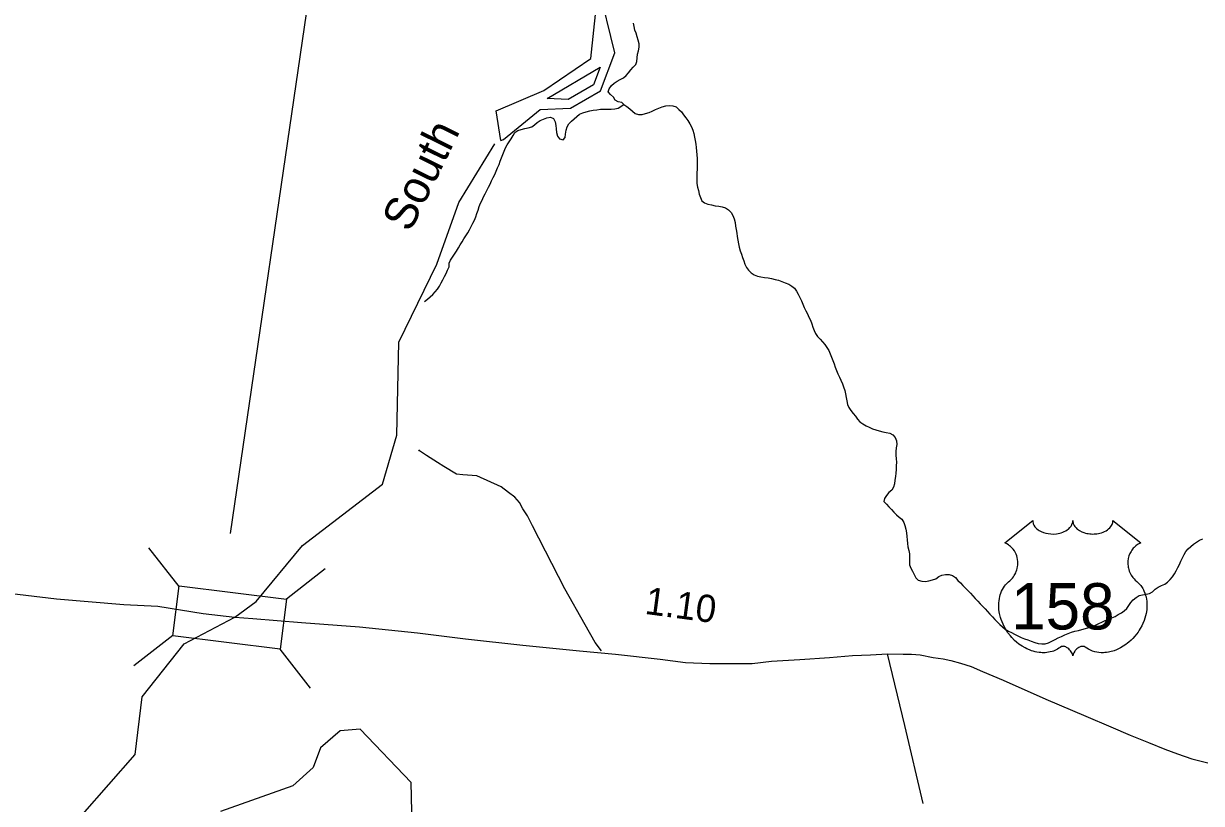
# Model space of a CAD drawing. Extents: x 1950930 to 2061844, y 904556 to 1017002.
# Drawn here: x 1967375 to 1972777, y 958442 to 962019 of the extents above; entities that cross this region are included whole.
import ezdxf

# ---------------------------------------------------------------- set-up
doc = ezdxf.new("R2010")
doc.units = 0
for name, color, linetype in [('Exist Hydrographic Buffer Line', 7, 'Continuous'), ('Exist Hydrographic Creek Single Shore', 7, 'Continuous'), ('Exist Hydrographic Creek Single Shore Label', 7, 'Continuous'), ('Exist Hydrographic Misc Water Feature', 7, 'Continuous'), ('Exist Road Non-System Type 51', 7, 'Continuous'), ('Exist Road Primary US Attributed', 7, 'Continuous'), ('Exist Road Primary US Mileage Hundredths English Label', 7, 'Continuous'), ('Exist Road Primary US Shield CELL', 7, 'Continuous'), ('Exist Road Primary US Shield Number Label', 7, 'Continuous'), ('Exist Road Primary US Structure NCDOT Private Pedestrian Attributed CELL', 7, 'Continuous'), ('Exist Road Primary US Structure Standard Bridge Number Label', 7, 'Continuous'), ('Exist Road Secondary Type 51 Attributed', 7, 'Continuous')]:
    doc.layers.add(name, color=color, linetype=linetype)

msp = doc.modelspace()

# ---------------------------------------------------------------- linework, layer by layer
at = {"layer": 'Exist Hydrographic Buffer Line'}
msp.add_line((1969564.1, 961483.2), (1969576.4, 961487.1), dxfattribs=at)
for points in [[(1969564.1, 961483.2), (1969542.1, 961618.9), (1969761.1, 961712.1), (1969976.3, 961859.4), (1970011.4, 962192)], [(1969576.4, 961487.1), (1969743.8, 961624.7), (1969883.9, 961631), (1970021.1, 961710.9), (1970086.8, 961884.6), (1970011.4, 962192)], [(1969872.3, 961670.6), (1969776.9, 961675.3), (1970019.1, 961818.8), (1969988.8, 961738.4), (1969872.3, 961670.6)]]:
    msp.add_lwpolyline(points, dxfattribs=at)
at = {"layer": 'Exist Hydrographic Creek Single Shore'}
for points in [[(1969095.3, 960557.9), (1969270.4, 960915.3), (1969371.3, 961198.7), (1969536.5, 961467.7)], [(1967635.3, 958024.8), (1967644.3, 958392.2), (1967886.3, 958666.1), (1967919.3, 958931.3), (1968111.4, 959173.5), (1968343.2, 959296.1), (1968441, 959368.7), (1968653.4, 959625.1), (1969020.4, 959906.3), (1969087.3, 960131.4), (1969095.3, 960557.9)]]:
    msp.add_lwpolyline(points, dxfattribs=at)
at = {"layer": 'Exist Hydrographic Misc Water Feature'}
for points in [[(1970128.7, 961647.5), (1970119.1, 961657.5), (1970102.1, 961659.5), (1970088.5, 961667.2), (1970079.9, 961682.1), (1970067.6, 961693.9), (1970056.8, 961705.5), (1970060.9, 961720.2), (1970070.9, 961734.8), (1970083, 961746), (1970096.9, 961754.8), (1970111.7, 961762.7), (1970126.1, 961770.7), (1970138.6, 961781), (1970149.2, 961793.9), (1970159.5, 961806.8), (1970171, 961818.8), (1970182.5, 961830.9), (1970188, 961845.6), (1970188.6, 961862), (1970191.1, 961878.4), (1970195.4, 961894.7), (1970198.2, 961911), (1970197.8, 961926.6), (1970194.1, 961943.1), (1970189.4, 961958.8), (1970183.9, 961974.5), (1970178.6, 961989.3), (1970174.9, 962005.8), (1970171.8, 962021.5)], [(1969214.4, 960745), (1969227.5, 960754.5), (1969239.8, 960765.8), (1969251.7, 960777), (1969263.2, 960788.2), (1969273.9, 960801.2), (1969282.5, 960814.9), (1969289.9, 960829.5), (1969297.2, 960844.1), (1969304.8, 960858.8), (1969312.6, 960873.3), (1969319.6, 960888), (1969326.4, 960903.5), (1969327.6, 960919.8), (1969333.5, 960934.5), (1969341.9, 960948.3), (1969351.2, 960962), (1969360.2, 960975.8), (1969369, 960990.3), (1969377.4, 961004.2), (1969386.2, 961017.9), (1969394.8, 961031.6), (1969403.5, 961046.3), (1969412.1, 961060), (1969420.3, 961073.8), (1969428.5, 961088.4), (1969436.1, 961103), (1969443.2, 961117.7), (1969449.2, 961133), (1969454.5, 961148.6), (1969459.4, 961164.1), (1969464.8, 961179.5), (1969470.9, 961195.1), (1969477.9, 961209.6), (1969485.1, 961224.3), (1969492.2, 961239), (1969499.4, 961253.5), (1969507, 961268.1), (1969514.6, 961282.7), (1969521.8, 961297.4), (1969529, 961312.8), (1969536.1, 961327.4), (1969542.7, 961342), (1969549.3, 961357.5), (1969555.6, 961372.1), (1969561.3, 961387.6), (1969567.3, 961403.1), (1969573.4, 961418.6), (1969579.6, 961434), (1969586, 961448.6), (1969593.3, 961463.2), (1969602.4, 961477), (1969612, 961490.8), (1969620.2, 961505.3), (1969628.8, 961519.1), (1969641.3, 961528.7), (1969656.9, 961534.1), (1969673.3, 961537.9), (1969689.7, 961540.9), (1969705.3, 961545.4), (1969718.2, 961555), (1969730.7, 961566.2), (1969744.9, 961574.2), (1969759.8, 961581.2), (1969775.4, 961586.6), (1969791.6, 961590.4), (1969806, 961583.5), (1969812.5, 961568.7), (1969815.8, 961552.2), (1969817.3, 961535.8), (1969819.7, 961519.3), (1969823.4, 961502.8), (1969833.5, 961491.1), (1969849.9, 961486.7), (1969859.1, 961496.3), (1969861.1, 961512.7), (1969863.2, 961529.8), (1969867.5, 961545.4), (1969876.5, 961559.1), (1969887.6, 961571.2), (1969899.5, 961582.5), (1969912, 961593.7), (1969925.1, 961603.2), (1969939.9, 961610.4), (1969955.7, 961614.9), (1969971.7, 961618.7), (1969987.9, 961621.7), (1970004.1, 961623.8), (1970020.5, 961625.9), (1970036.9, 961627.2), (1970053.5, 961626.8), (1970069.9, 961626.5), (1970086.1, 961627.8), (1970101.5, 961631.6), (1970128.7, 961647.5)], [(1970128.7, 961647.5), (1970142.3, 961638.2), (1970155.6, 961628.9), (1970167.9, 961617.1), (1970179.8, 961606.2), (1970195.2, 961601.8), (1970212.2, 961602.2), (1970228.2, 961606), (1970243.6, 961611.4), (1970258.7, 961617.7), (1970273.7, 961624.8), (1970289.1, 961631), (1970304.5, 961637.3), (1970320, 961641.9), (1970336.4, 961643.2), (1970352.9, 961642), (1970368.4, 961636.8), (1970380.9, 961625.8), (1970391.8, 961614.1), (1970402.3, 961600.8), (1970412.3, 961587.4), (1970421.3, 961574.1), (1970430.2, 961560), (1970437.7, 961545.8), (1970443.9, 961530.1), (1970448.6, 961514.4), (1970452.1, 961498.8), (1970455, 961482.3), (1970457.8, 961465.8), (1970459.9, 961450.3), (1970461.5, 961433.8), (1970463, 961417.3), (1970463.8, 961400.9), (1970464, 961384.5), (1970464, 961368.1), (1970463.8, 961351.7), (1970463.6, 961335.3), (1970463.6, 961318.9), (1970463, 961302.5), (1970463.6, 961286.1), (1970466.4, 961269.6), (1970469.9, 961253.1), (1970473.8, 961236.6), (1970479.2, 961220.9), (1970485.9, 961206.9), (1970497.6, 961196.8), (1970514, 961191.5), (1970530.4, 961187.1), (1970546.8, 961183.4), (1970563.4, 961181.4), (1970579.8, 961178.7), (1970594.8, 961173.4), (1970608.6, 961164.9), (1970620, 961152.3), (1970628.4, 961138.3), (1970634.2, 961123.3), (1970638.1, 961106.9), (1970640.9, 961090.4), (1970643.8, 961074.8), (1970646.1, 961058.3), (1970647.9, 961041.9), (1970650.2, 961025.4), (1970653.5, 961009.7), (1970657.6, 960993.2), (1970662.1, 960977.5), (1970667.2, 960961.8), (1970672.3, 960947), (1970678.1, 960931.3), (1970683.8, 960915.6), (1970690.8, 960900.6), (1970699.6, 960887.4), (1970711.5, 960875.6), (1970725.6, 960866.3), (1970740.8, 960861), (1970756.6, 960857.5), (1970773, 960854.7), (1970789.4, 960852.6), (1970805.8, 960849.9), (1970821.6, 960845.5), (1970837.6, 960841.9), (1970853, 960836.6), (1970868.6, 960829.7), (1970884.3, 960823.6), (1970898.7, 960815.1), (1970910.8, 960805.1), (1970919.8, 960791.7), (1970928.2, 960777.6), (1970935.6, 960763.5), (1970942.4, 960747.8), (1970948.9, 960732.9), (1970955.9, 960717.2), (1970962.9, 960702.2), (1970970.3, 960688.1), (1970977.2, 960673.2), (1970984, 960658.2), (1970989.7, 960642.6), (1970995.3, 960626.9), (1971000.8, 960611.2), (1971007.6, 960597), (1971016.8, 960583.8)], [(1971016.8, 960583.8), (1971028.5, 960572), (1971039.6, 960559.5), (1971049.8, 960547), (1971059.9, 960533.7), (1971068.3, 960519.5), (1971075.2, 960504.7), (1971081.2, 960489.7), (1971086.7, 960474), (1971092.1, 960458.3), (1971097.4, 960442.6), (1971103.5, 960427.7), (1971110.1, 960412.8), (1971117.1, 960397.9), (1971123.8, 960383.1), (1971130.4, 960367.3), (1971136.1, 960352.4), (1971141.1, 960336.7), (1971144.6, 960320.2), (1971147.6, 960304.5), (1971150.5, 960288.1), (1971154.6, 960272.4), (1971160.8, 960257.5), (1971170, 960244.2), (1971180.6, 960230.8), (1971190.9, 960218.3), (1971199.7, 960204.2), (1971211, 960192.5), (1971224.3, 960183.2), (1971238.9, 960174.7), (1971253.6, 960167.9), (1971268.6, 960161), (1971284.2, 960155.7), (1971299.8, 960151.3), (1971315.8, 960146.8), (1971332, 960143.2), (1971348.8, 960141.2), (1971362.3, 960133.6), (1971373.2, 960120.2), (1971379.5, 960105.3), (1971380, 960088.9), (1971377.7, 960072.5), (1971375.9, 960056.1), (1971376.3, 960039.8), (1971377.7, 960023.3), (1971378.1, 960006.9), (1971377.3, 959990.5), (1971376.5, 959974.1), (1971375, 959957.7), (1971373.4, 959941.3), (1971371.3, 959925), (1971369.5, 959907.8), (1971365.4, 959892.3), (1971357.2, 959879.4), (1971344.3, 959868.1), (1971333.2, 959855.2), (1971323.2, 959840.6), (1971320.7, 959826.8), (1971332.6, 959814.1), (1971344.3, 959802.5), (1971355.4, 959790), (1971366.6, 959778.2), (1971378.1, 959766.5), (1971390.8, 959755.6), (1971403.7, 959745.5), (1971411.7, 959731.3), (1971417.1, 959716.4), (1971421, 959699.9), (1971424.2, 959683.4), (1971426.7, 959667), (1971428.1, 959651.3), (1971429, 959634.9), (1971431.4, 959618.5), (1971435.1, 959602), (1971438.2, 959586.3), (1971438.6, 959569.9), (1971437.8, 959553.5), (1971438.6, 959537.1), (1971443.9, 959521.4), (1971451.7, 959507.3), (1971459.5, 959492.4), (1971467.7, 959477.5), (1971478.6, 959465.8), (1971494.2, 959461.4), (1971511.2, 959460.9), (1971527.4, 959463.1), (1971543.6, 959467.7), (1971558.8, 959473.1), (1971572.3, 959482.7), (1971587.3, 959488.9), (1971604.1, 959491.9), (1971620.7, 959492.3), (1971635.7, 959487.9), (1971648.6, 959477.9), (1971660.5, 959465.3), (1971672.4, 959453.5), (1971683.6, 959441.8), (1971695.1, 959430.1), (1971706.4, 959418.4), (1971717.7, 959406.6)], [(1971717.7, 959406.6), (1971729, 959394.1), (1971740.2, 959382.4), (1971751.3, 959370.7), (1971762.6, 959358.1), (1971773.7, 959346.3), (1971784.7, 959334.6), (1971796, 959322.1), (1971807.1, 959310.4), (1971818.4, 959298.6), (1971829.4, 959286.1), (1971840.7, 959274.5), (1971852.2, 959262.8), (1971864.5, 959251.8), (1971877.6, 959241.6), (1971891.8, 959233.1), (1971906.1, 959225.5), (1971920.5, 959217.9), (1971935.2, 959210.2), (1971950.2, 959203.2), (1971965.4, 959197.1), (1971981, 959191.9), (1971997, 959185.9), (1972013, 959180.6), (1972028.9, 959176.2), (1972044.9, 959174.3), (1972060.5, 959174.8), (1972075.7, 959179.3), (1972090.9, 959186.5), (1972105.8, 959194.3), (1972121, 959201.4), (1972136, 959208.4), (1972150.7, 959215.6), (1972165.9, 959221.9), (1972181.5, 959227.2), (1972197.1, 959231.8), (1972212.9, 959235.6), (1972229.1, 959240.2), (1972244.9, 959243.9), (1972260.5, 959248.5), (1972276.2, 959253.9), (1972291.4, 959259.4), (1972306.2, 959267.3), (1972320.9, 959274.3), (1972335.9, 959280.6), (1972351.1, 959287.7), (1972366.5, 959293.9), (1972381.2, 959300.2), (1972396, 959308.1), (1972410.1, 959316), (1972423.3, 959325.6), (1972435.4, 959336.8), (1972445, 959349.7), (1972453.2, 959364.4), (1972464.5, 959376.5), (1972477.4, 959386.8), (1972491.5, 959395.5), (1972506.9, 959399.3), (1972523.9, 959401.5), (1972539.9, 959404.4), (1972553.5, 959413.2), (1972565.8, 959424.3), (1972578.9, 959434), (1972594.1, 959441.1), (1972609.2, 959447.3), (1972622.4, 959456.8), (1972633.4, 959468.9), (1972644.1, 959481.9), (1972653.5, 959494.8), (1972661.9, 959509.3), (1972669.7, 959524), (1972676.7, 959538.6), (1972683.5, 959554), (1972690.2, 959568.7), (1972697.6, 959583.3), (1972705.8, 959597.1), (1972716.3, 959609.9), (1972728.2, 959621.2), (1972741.1, 959631.7), (1972754.6, 959641.2), (1972769.2, 959649.1), (1972783.9, 959656.2)], [(1969160.3, 958206.6), (1969152.3, 958538.2), (1968919.4, 958782.7), (1968827.3, 958774.7), (1968736.4, 958697.8), (1968702.4, 958606.6), (1968610.3, 958523.1), (1968277.3, 958405.3)]]:
    msp.add_lwpolyline(points, dxfattribs=at)
at = {"layer": 'Exist Road Non-System Type 51'}
msp.add_lwpolyline([(1970025.4, 959141.6), (1969996.8, 959180.3), (1969950.6, 959260.7), (1969857.8, 959425.9), (1969709.6, 959714.8), (1969686.1, 959761.8), (1969664.5, 959794.2), (1969650, 959823.1), (1969628.4, 959846.6), (1969599.5, 959868.3), (1969565.1, 959893.6), (1969454.1, 959944.1), (1969389.1, 959949.6), (1969360, 959952.6), (1969302.5, 959987.4), (1969273.5, 960005.5), (1969223, 960038), (1969190.5, 960059.7), (1969188, 960064.6)], dxfattribs=at)
at = {"layer": 'Exist Road Primary US Attributed'}
for points in [[(1965557.4, 959494.1), (1965707.3, 959508), (1965811.5, 959513.9), (1965911.4, 959526), (1965995.5, 959529.9), (1966107.3, 959529.8), (1966181.5, 959525.8), (1966281.5, 959515.8), (1966505.5, 959491.7), (1966719.3, 959471.7), (1966953.4, 959443.6), (1967205.4, 959419.4), (1967525.3, 959381.4), (1967835.3, 959355.3), (1967991.2, 959347.1), (1968198.1, 959313.4), (1968343.2, 959296.1)], [(1968343.2, 959296.1), (1968426.8, 959289.7), (1968649.2, 959272.8), (1968915.1, 959252.9), (1969181, 959224.8), (1969401.1, 959196.7), (1969665, 959168.6), (1969925, 959142.4), (1970089.1, 959126.4), (1970294.9, 959104.3), (1970411, 959088.3), (1970523, 959084.2), (1970626.4, 959083.4), (1970717, 959084.2), (1970805.1, 959094.2), (1970935.1, 959102.1), (1971070.9, 959112.1), (1971176.9, 959120.1), (1971259, 959124), (1971336.9, 959128)], [(1971336.9, 959128), (1971409.4, 959127.5), (1971446.8, 959127.5), (1971487.5, 959124.4), (1971547.5, 959111.4), (1971593.4, 959105.4), (1971627.4, 959097.3), (1971673, 959085.4), (1971721.3, 959069.6), (1971773.4, 959047.3), (1971867.4, 959007.3), (1972063.3, 958921.2), (1972247.3, 958843.2), (1972362.2, 958793.4), (1972450.6, 958754.6), (1972535.3, 958721), (1972609.9, 958691), (1972667.3, 958669), (1972733.2, 958647.1), (1972807.3, 958628.9)]]:
    msp.add_lwpolyline(points, dxfattribs=at)
at = {"layer": 'Exist Road Primary US Shield CELL'}
msp.add_lwpolyline([(1972003.6, 959739.4), (1972003.9, 959734), (1972005.2, 959727.7), (1972006.2, 959724.5), (1972009.1, 959718.2), (1972014, 959710.9), (1972020.8, 959703.6), (1972028.5, 959697.3), (1972033.6, 959694), (1972042.4, 959689.3), (1972052.4, 959685.1), (1972063.4, 959681.9), (1972074.8, 959679.6), (1972087.1, 959678.3), (1972099.4, 959678), (1972112.6, 959679), (1972127.2, 959681.8), (1972133.9, 959683.6), (1972141.4, 959686.2), (1972148.4, 959689.1), (1972156.1, 959693.2), (1972162.3, 959697.1), (1972167.1, 959700.6), (1972173.9, 959707.1), (1972179.3, 959713.9), (1972181.6, 959717.7), (1972183.6, 959721.3), (1972186.3, 959729.1), (1972187.1, 959732.5), (1972187.6, 959739.6), (1972188, 959733.7), (1972188.6, 959729.9), (1972189.6, 959726.3), (1972191.2, 959722.4), (1972193.9, 959716.9), (1972196.9, 959712.4), (1972202.7, 959705.6), (1972206.2, 959702.3), (1972209.5, 959699.6), (1972218.2, 959693.6), (1972228.4, 959688.4), (1972233.5, 959686.2), (1972238.6, 959684.4), (1972245.2, 959682.4), (1972251.9, 959680.8), (1972258.6, 959679.7), (1972265.4, 959678.7), (1972272.4, 959678.2), (1972278.1, 959678), (1972285.1, 959678.1), (1972291.6, 959678.5), (1972298.2, 959679.3), (1972305.5, 959680.5), (1972311.3, 959681.8), (1972319.1, 959683.8), (1972326, 959686.3), (1972332.2, 959689), (1972340.2, 959693.2), (1972346.6, 959697.2), (1972351.3, 959701), (1972357, 959706.1), (1972362.3, 959712.3), (1972365.4, 959716.8), (1972367.6, 959721.4), (1972369.6, 959726.3), (1972370.9, 959731.5), (1972371.5, 959735.9), (1972371.6, 959739.8), (1972500.2, 959637.3), (1972497.2, 959636.2), (1972490.2, 959632.7), (1972484.7, 959629.5), (1972475.8, 959623.2), (1972472, 959619.8), (1972468.2, 959616.3), (1972464.7, 959612.5), (1972461.6, 959608.9), (1972457.9, 959603.7), (1972454.6, 959598.5), (1972451.3, 959592.9), (1972448.9, 959587.9), (1972445, 959577.6), (1972443.1, 959571), (1972441.9, 959565.5), (1972440.3, 959554), (1972440, 959548.6), (1972440, 959543.2), (1972440.3, 959537.5), (1972440.8, 959532), (1972441.8, 959526.3), (1972442.7, 959521.3), (1972444.3, 959515.1), (1972446.6, 959508), (1972449.4, 959501.1), (1972455.3, 959489.9), (1972462.8, 959478.5), (1972468.2, 959472.1), (1972473.5, 959466.6), (1972481.5, 959460), (1972485.8, 959456.2), (1972490.7, 959451.2), (1972498.7, 959441.9), (1972502, 959437.5), (1972505.3, 959432.5), (1972508.3, 959427.4), (1972511.4, 959422), (1972513.8, 959417.2), (1972518.3, 959406.2), (1972521.6, 959395.4), (1972523.2, 959389.8), (1972525.5, 959377.2), (1972526.5, 959371), (1972527.4, 959358.7), (1972527.5, 959343.8), (1972526.3, 959329.6), (1972523.7, 959313.1), (1972521.5, 959303.3), (1972518.1, 959291.8), (1972514.8, 959281.8), (1972509, 959267.2), (1972503.8, 959256.5), (1972497, 959244.1), (1972492.4, 959236.5), (1972487, 959228.5), (1972480.2, 959219.2), (1972472.3, 959209.3), (1972462.8, 959198.9), (1972455.1, 959191.3), (1972445.1, 959182.3), (1972439, 959177.3), (1972430.4, 959170.7), (1972418.5, 959162.8), (1972406.8, 959156.1), (1972396.9, 959151), (1972388.1, 959147.2), (1972376.7, 959142.9), (1972357.7, 959137.6), (1972350.8, 959136.2), (1972342.6, 959135), (1972334.9, 959134.2), (1972327.5, 959133.7), (1972317.5, 959133.7), (1972307.5, 959134.5), (1972298.1, 959135.9), (1972288.3, 959137.9), (1972278, 959141), (1972268.7, 959144.6), (1972259.3, 959149.2), (1972243.4, 959159.3), (1972238.8, 959161.7), (1972236.2, 959162.4), (1972230.1, 959162.7), (1972224.3, 959161.5), (1972218.4, 959159.1), (1972214.8, 959157.2), (1972210.1, 959154.1), (1972206.4, 959151.2), (1972202, 959147), (1972199, 959143.5), (1972196.7, 959140.8), (1972192.2, 959133.7), (1972190.6, 959130.4), (1972188.9, 959126.1), (1972187.5, 959119.7), (1972185.4, 959127.7), (1972183.1, 959133.1), (1972180.3, 959137.6), (1972177.5, 959141.6), (1972173, 959146.8), (1972169, 959150.7), (1972164.1, 959154.6), (1972159, 959157.7), (1972154.8, 959159.9), (1972151, 959161.3), (1972146.4, 959162.5), (1972142.6, 959162.8), (1972139.5, 959162.7), (1972135.2, 959161.7), (1972129.4, 959157.5), (1972123.9, 959153.7), (1972117.9, 959150), (1972110.7, 959146.2), (1972105.5, 959143.8), (1972099.3, 959141.3), (1972092, 959138.9), (1972084.1, 959136.9), (1972075.9, 959135.3), (1972068.8, 959134.1), (1972061.1, 959133.4), (1972054.2, 959133.2), (1972047, 959133.3), (1972040.3, 959133.8), (1972032.4, 959134.5), (1972022.7, 959135.9), (1972014.7, 959137.8), (1972006.1, 959140), (1971997.4, 959142.8), (1971988.1, 959146.4), (1971976.4, 959151.4), (1971968.3, 959155.6), (1971955.4, 959163), (1971940.4, 959173.4), (1971929, 959182.6), (1971920.7, 959190.1), (1971908.5, 959202.6), (1971901.3, 959210.7), (1971890, 959225.3), (1971882.8, 959235.9), (1971878.1, 959243.6), (1971871.3, 959256.1), (1971867.5, 959263.9), (1971862.7, 959275.3), (1971858.9, 959285.7), (1971855.7, 959295.6), (1971854, 959301.9), (1971851.5, 959312.9), (1971850, 959320.7), (1971848.6, 959331.5), (1971847.8, 959342.8), (1971847.7, 959353.2), (1971847.9, 959361.8), (1971848.9, 959372), (1971850.6, 959382.7), (1971852.7, 959391.9), (1971854.5, 959398.5), (1971857.3, 959406.5), (1971860.9, 959415.4), (1971865.1, 959423.9), (1971869.2, 959431), (1971874.3, 959438.6), (1971879.3, 959445.1), (1971885.9, 959452.2), (1971892.7, 959458.7), (1971899, 959463.8), (1971906.4, 959471.1), (1971910.3, 959475.5), (1971914.9, 959481.7), (1971918.7, 959487.4), (1971921.6, 959492.5), (1971925.5, 959500), (1971927.9, 959505.6), (1971930.9, 959514.3), (1971932.3, 959520.4), (1971933.9, 959528.2), (1971934.8, 959535.6), (1971935.2, 959544.8), (1971935, 959552.3), (1971934, 959561.2), (1971932.3, 959569.8), (1971930.3, 959577.2), (1971927.1, 959585.7), (1971924.2, 959591.9), (1971919.3, 959600.4), (1971913.8, 959608.2), (1971908.1, 959614.6), (1971902.4, 959620.3), (1971897, 959624.5), (1971891.8, 959628.3), (1971885.2, 959632.2), (1971878.9, 959635.3), (1971875, 959636.9)], close=True, dxfattribs=at)
at = {"layer": 'Exist Road Primary US Structure NCDOT Private Pedestrian Attributed CELL'}
for p, q in [((1968087.7, 959436.6), (1967948.7, 959615.2)), ((1968758.8, 959518.3), (1968580.1, 959379.3)), ((1968059.7, 959212), (1967881, 959073)), ((1968690.5, 958970.9), (1968551.5, 959149.5))]:
    msp.add_line(p, q, dxfattribs=at)
msp.add_lwpolyline([(1968551.5, 959149.5), (1968059.5, 959210.9), (1968088.2, 959440.7), (1968580.1, 959379.3)], close=True, dxfattribs=at)
at = {"layer": 'Exist Road Primary US Structure Standard Bridge Number Label'}
msp.add_line((1968324.6, 959680.3), (1968848.1, 963274.9), dxfattribs=at)
at = {"layer": 'Exist Road Secondary Type 51 Attributed'}
msp.add_lwpolyline([(1971500.6, 958441.9), (1971416.8, 958800), (1971336.9, 959128)], dxfattribs=at)

# ---------------------------------------------------------------- texts
at = {"layer": 'Exist Hydrographic Creek Single Shore Label'}
msp.add_text('South', height=150, rotation=63.7676, dxfattribs=at).set_placement((1969147.1, 961056.9))
msp.add_text('South', height=150, rotation=63.7676, dxfattribs=at).set_placement((1969147.1, 961056.9))
msp.add_text('South', height=150, rotation=63.7676, dxfattribs=at).set_placement((1969147.1, 961056.9))
at = {"layer": 'Exist Road Primary US Mileage Hundredths English Label'}
msp.add_text('1.10', height=125, rotation=352.3631, dxfattribs=at).set_placement((1970220.5, 959312.2))
at = {"layer": 'Exist Road Primary US Shield Number Label'}
msp.add_text('158', height=212.5, dxfattribs=at).set_placement((1971904.8, 959240.1))

doc.saveas('drawing.dxf')
